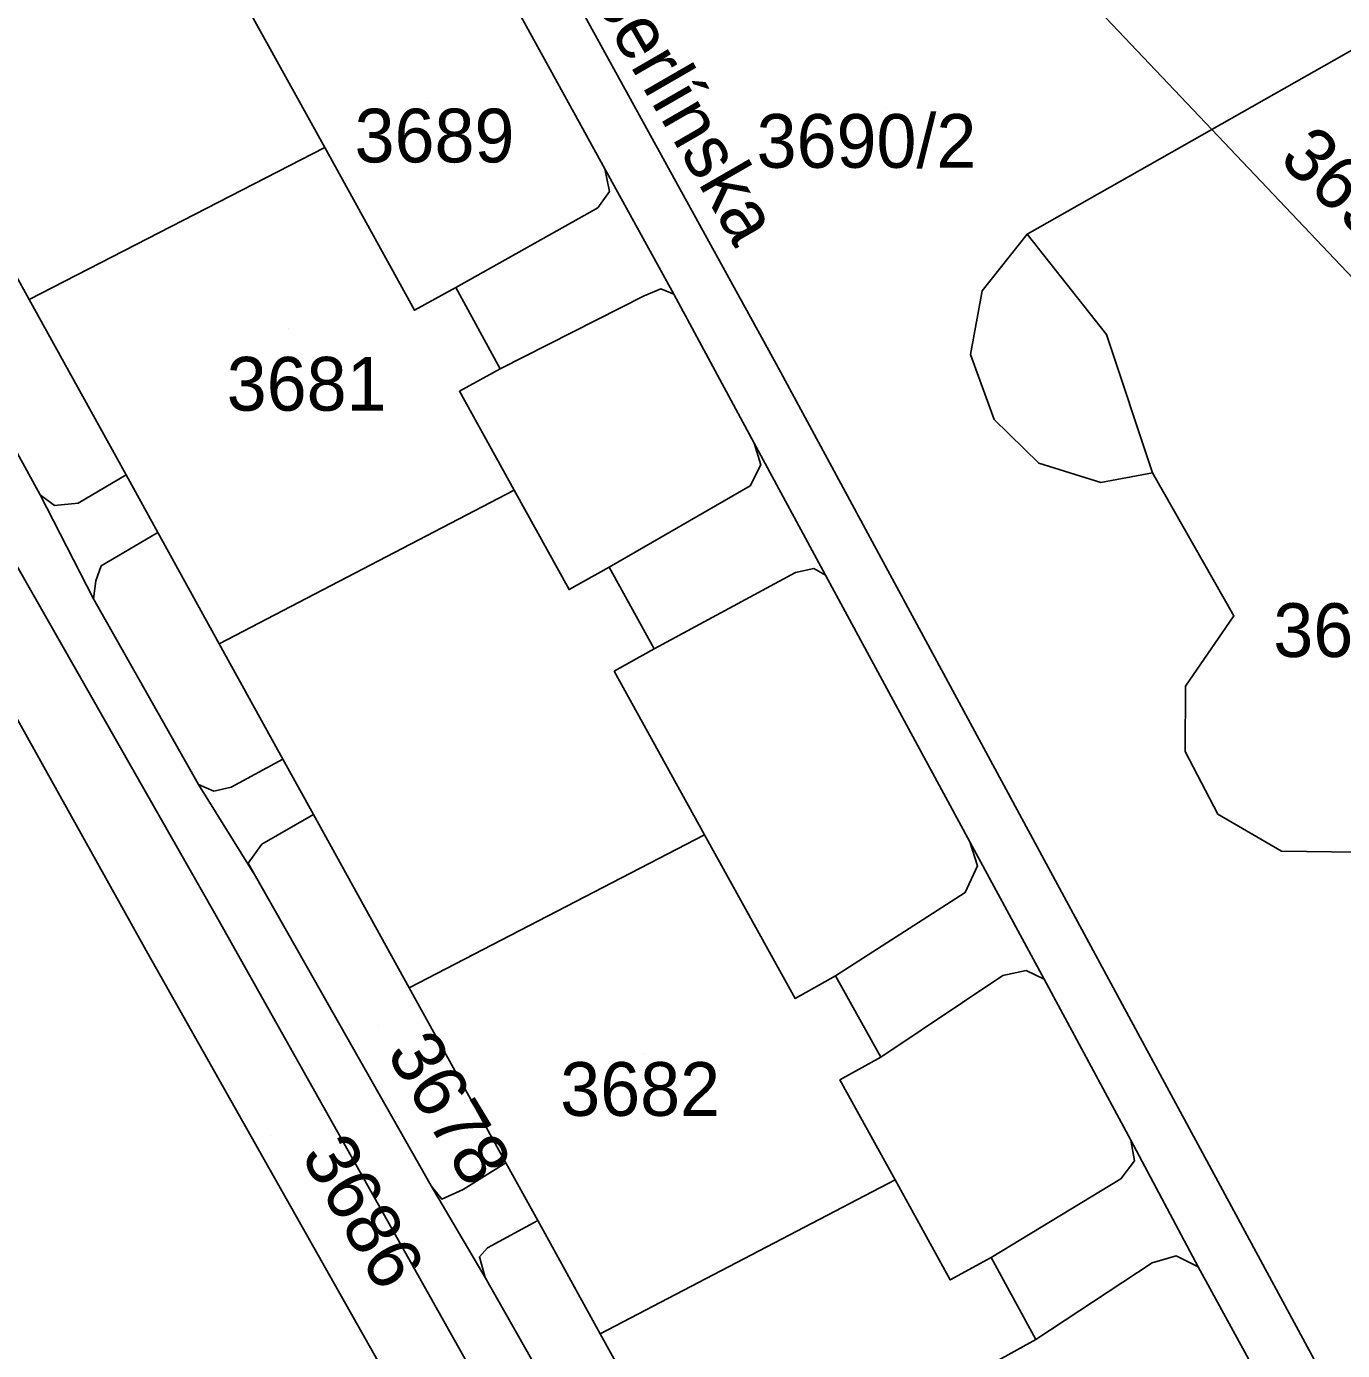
# Model space of a CAD drawing. Extents: x -262715 to -259381, y -1237238 to -1231182.
# Drawn here: x -261837.69 to -261788.7, y -1235688.31 to -1235639.03 of the extents above; entities that cross this region are included whole.
import ezdxf

# ---------------------------------------------------------------- set-up
doc = ezdxf.new("R2010")
doc.units = 0
for name, color, linetype in [('body_kn', 7, 'Continuous'), ('kladpar_druhypozemkov', 7, 'Continuous'), ('kladpar_hranice', 7, 'Continuous'), ('kladpar_parcelnecisla', 7, 'Continuous'), ('kladpar_plochy', 7, 'Continuous'), ('popisy', 7, 'Continuous'), ('zappar_hrandruhpozemk', 7, 'Continuous')]:
    doc.layers.add(name, color=color, linetype=linetype)

msp = doc.modelspace()

# ---------------------------------------------------------------- linework, layer by layer
at = {"layer": 'body_kn'}
for p, q in [((-261793.56, -1235642.86), (-261793.56, -1235642.86)), ((-261793.56, -1235642.86), (-261793.56, -1235642.86)), ((-261826.58, -1235643.53), (-261826.58, -1235643.53)), ((-261826.58, -1235643.53), (-261826.58, -1235643.53)), ((-261816.16, -1235644.33), (-261816.16, -1235644.33)), ((-261816.16, -1235644.33), (-261816.16, -1235644.33)), ((-261815.98, -1235645.17), (-261815.98, -1235645.17)), ((-261816.42, -1235645.78), (-261816.42, -1235645.78)), ((-261800.44, -1235646.76), (-261800.44, -1235646.76)), ((-261821.71, -1235648.75), (-261821.71, -1235648.75)), ((-261814.08, -1235648.79), (-261814.08, -1235648.79)), ((-261802.11, -1235648.87), (-261802.11, -1235648.87)), ((-261837.59, -1235649.19), (-261837.59, -1235649.19)), ((-261814.69, -1235649.05), (-261814.69, -1235649.05)), ((-261813.59, -1235649), (-261813.59, -1235649)), ((-261823.24, -1235649.59), (-261823.24, -1235649.59)), ((-261797.49, -1235650.5), (-261797.49, -1235650.5)), ((-261802.55, -1235651.24), (-261802.55, -1235651.24)), ((-261820.05, -1235651.77), (-261820.05, -1235651.77)), ((-261820.05, -1235651.77), (-261820.05, -1235651.77)), ((-261809.78, -1235651.59), (-261809.78, -1235651.59)), ((-261809.78, -1235651.59), (-261809.78, -1235651.59)), ((-261821.57, -1235652.61), (-261821.57, -1235652.61)), ((-261801.67, -1235653.66), (-261801.67, -1235653.66)), ((-261810.6, -1235654.54), (-261810.6, -1235654.54)), ((-261810.6, -1235654.54), (-261810.6, -1235654.54)), ((-261833.98, -1235655.72), (-261833.98, -1235655.72)), ((-261833.98, -1235655.72), (-261833.98, -1235655.72)), ((-261810.35, -1235655.35), (-261810.35, -1235655.35)), ((-261800, -1235655.29), (-261800, -1235655.29)), ((-261795.77, -1235655.64), (-261795.77, -1235655.64)), ((-261795.77, -1235655.64), (-261795.77, -1235655.64)), ((-261810.75, -1235656.13), (-261810.75, -1235656.13)), ((-261797.7, -1235656.01), (-261797.7, -1235656.01)), ((-261837.18, -1235656.46), (-261837.18, -1235656.46)), ((-261819.53, -1235656.29), (-261819.53, -1235656.29)), ((-261819.53, -1235656.29), (-261819.53, -1235656.29)), ((-261836.65, -1235656.86), (-261836.65, -1235656.86)), ((-261835.77, -1235656.77), (-261835.77, -1235656.77)), ((-261832.8, -1235657.87), (-261832.8, -1235657.87)), ((-261834.91, -1235659.11), (-261834.91, -1235659.11)), ((-261816, -1235659.16), (-261816, -1235659.16)), ((-261808.38, -1235659.21), (-261808.38, -1235659.21)), ((-261835.11, -1235659.67), (-261835.11, -1235659.67)), ((-261809.06, -1235659.35), (-261809.06, -1235659.35)), ((-261807.95, -1235659.45), (-261807.95, -1235659.45)), ((-261817.49, -1235659.99), (-261817.49, -1235659.99)), ((-261835.19, -1235660.33), (-261835.19, -1235660.33)), ((-261835.19, -1235660.33), (-261835.19, -1235660.33)), ((-261792.74, -1235660.97), (-261792.74, -1235660.97)), ((-261830.51, -1235662.01), (-261830.51, -1235662.01)), ((-261814.32, -1235662.2), (-261814.32, -1235662.2)), ((-261814.32, -1235662.2), (-261814.32, -1235662.2)), ((-261815.81, -1235663.03), (-261815.81, -1235663.03)), ((-261794.55, -1235663.58), (-261794.55, -1235663.58)), ((-261794.56, -1235666.02), (-261794.56, -1235666.02)), ((-261828.14, -1235666.3), (-261828.14, -1235666.3)), ((-261828.14, -1235666.3), (-261828.14, -1235666.3)), ((-261831.28, -1235667.24), (-261831.28, -1235667.24)), ((-261830.71, -1235667.49), (-261830.71, -1235667.49)), ((-261830.07, -1235667.34), (-261830.07, -1235667.34)), ((-261827, -1235668.36), (-261827, -1235668.36)), ((-261793.34, -1235668.35), (-261793.34, -1235668.35)), ((-261828.93, -1235669.47), (-261828.93, -1235669.47)), ((-261812.45, -1235669.12), (-261812.45, -1235669.12)), ((-261812.45, -1235669.12), (-261812.45, -1235669.12)), ((-261802.57, -1235669.38), (-261802.57, -1235669.38)), ((-261802.57, -1235669.38), (-261802.57, -1235669.38)), ((-261790.97, -1235669.73), (-261790.97, -1235669.73)), ((-261829.43, -1235670.17), (-261829.43, -1235670.17)), ((-261802.29, -1235670.27), (-261802.29, -1235670.27)), ((-261829.16, -1235670.66), (-261829.16, -1235670.66)), ((-261829.16, -1235670.66), (-261829.16, -1235670.66)), ((-261802.75, -1235671.26), (-261802.75, -1235671.26)), ((-261830.63, -1235672.14), (-261830.63, -1235672.14)), ((-261833.17, -1235673.54), (-261833.17, -1235673.54)), ((-261807.57, -1235674.37), (-261807.57, -1235674.37)), ((-261801.35, -1235674.35), (-261801.35, -1235674.35)), ((-261800.47, -1235674.17), (-261800.47, -1235674.17)), ((-261799.81, -1235674.49), (-261799.81, -1235674.49)), ((-261823.44, -1235674.82), (-261823.44, -1235674.82)), ((-261809.08, -1235675.21), (-261809.08, -1235675.21)), ((-261805.89, -1235677.4), (-261805.89, -1235677.4)), ((-261805.89, -1235677.4), (-261805.89, -1235677.4)), ((-261807.41, -1235678.24), (-261807.41, -1235678.24)), ((-261796.58, -1235680.49), (-261796.58, -1235680.49)), ((-261796.58, -1235680.49), (-261796.58, -1235680.49)), ((-261819.84, -1235681.33), (-261819.84, -1235681.33)), ((-261819.84, -1235681.33), (-261819.84, -1235681.33)), ((-261796.44, -1235681.25), (-261796.44, -1235681.25)), ((-261822.62, -1235682.18), (-261822.62, -1235682.18)), ((-261821.43, -1235682.32), (-261821.43, -1235682.32)), ((-261805.35, -1235681.96), (-261805.35, -1235681.96)), ((-261805.35, -1235681.96), (-261805.35, -1235681.96)), ((-261796.95, -1235681.93), (-261796.95, -1235681.93)), ((-261822.23, -1235682.68), (-261822.23, -1235682.68)), ((-261818.65, -1235683.48), (-261818.65, -1235683.48)), ((-261818.65, -1235683.48), (-261818.65, -1235683.48)), ((-261820.83, -1235684.83), (-261820.83, -1235684.83)), ((-261820.53, -1235684.49), (-261820.53, -1235684.49)), ((-261801.78, -1235684.85), (-261801.78, -1235684.85)), ((-261794.89, -1235684.79), (-261794.89, -1235684.79)), ((-261795.79, -1235685.05), (-261795.79, -1235685.05)), ((-261794.07, -1235685.2), (-261794.07, -1235685.2)), ((-261820.61, -1235685.6), (-261820.61, -1235685.6)), ((-261803.3, -1235685.69), (-261803.3, -1235685.69)), ((-261816.33, -1235687.69), (-261816.33, -1235687.69)), ((-261800.12, -1235687.9), (-261800.12, -1235687.9)), ((-261800.12, -1235687.9), (-261800.12, -1235687.9))]:
    msp.add_line(p, q, dxfattribs=at)
at = {"layer": 'kladpar_druhypozemkov'}
for p, q in [((-261822.74, -1235641.87), (-261822.74, -1235641.87)), ((-261805.7, -1235642.08), (-261805.7, -1235642.08)), ((-261827.94, -1235650.26), (-261827.94, -1235650.26)), ((-261824.57, -1235676.21), (-261824.57, -1235676.21)), ((-261814.73, -1235677.25), (-261814.73, -1235677.25)), ((-261828.6, -1235680.31), (-261828.6, -1235680.31))]:
    msp.add_line(p, q, dxfattribs=at)
at = {"layer": 'kladpar_hranice'}
for points in [[(-261842.44, -1235592.25), (-261809.78, -1235651.59), (-261785.68, -1235696.18), (-261783.82, -1235699.64), (-261782.5, -1235702), (-261780.06, -1235706.41), (-261783.79, -1235708.37), (-261784.69, -1235706.75), (-261787.53, -1235701.61), (-261788.28, -1235695.79), (-261794.07, -1235685.2), (-261796.58, -1235680.49), (-261799.81, -1235674.49), (-261802.57, -1235669.38), (-261807.95, -1235659.45), (-261810.6, -1235654.54), (-261813.59, -1235649), (-261816.16, -1235644.33), (-261821.79, -1235634.08)], [(-261809.78, -1235651.59), (-261842.44, -1235592.25)], [(-261806.6, -1235725.61), (-261811.65, -1235715.54), (-261808.46, -1235713.89), (-261808.86, -1235712.41), (-261809.67, -1235709.44), (-261830.63, -1235672.14), (-261841.11, -1235653.75), (-261843.11, -1235650.16), (-261861.64, -1235617.6)], [(-261833.67, -1235630.7), (-261831.61, -1235634.44), (-261830.09, -1235633.6), (-261828.44, -1235636.63), (-261829.94, -1235637.46), (-261826.58, -1235643.53), (-261823.24, -1235649.59), (-261821.71, -1235648.75), (-261820.05, -1235651.77), (-261821.57, -1235652.61), (-261819.53, -1235656.29), (-261830.51, -1235662.01), (-261832.8, -1235657.87), (-261833.98, -1235655.72), (-261837.59, -1235649.19), (-261841.19, -1235642.66), (-261842.28, -1235640.69), (-261844.65, -1235636.39), (-261841.49, -1235634.65), (-261833.67, -1235630.7)], [(-261793.56, -1235642.86), (-261798.21, -1235637.96), (-261797.99, -1235637.92), (-261787.61, -1235632), (-261782.81, -1235637.04), (-261787.06, -1235639.18), (-261793.56, -1235642.86)], [(-261821.79, -1235634.08), (-261816.16, -1235644.33), (-261813.59, -1235649), (-261810.6, -1235654.54), (-261807.95, -1235659.45), (-261802.57, -1235669.38), (-261799.81, -1235674.49), (-261796.58, -1235680.49), (-261794.07, -1235685.2), (-261788.28, -1235695.79)], [(-261849.48, -1235634.69), (-261845.22, -1235642.14), (-261843.94, -1235644.14), (-261837.18, -1235656.46), (-261835.19, -1235660.33), (-261831.28, -1235667.24), (-261829.16, -1235670.66), (-261822.62, -1235682.18), (-261820.61, -1235685.6), (-261816.22, -1235693.34), (-261815.08, -1235695.33), (-261807.82, -1235708.44), (-261806.68, -1235712.69), (-261790.91, -1235743.76)], [(-261801.62, -1235688.73), (-261800.12, -1235687.9), (-261801.78, -1235684.85), (-261803.3, -1235685.69), (-261805.35, -1235681.96), (-261807.41, -1235678.24), (-261805.89, -1235677.4), (-261807.57, -1235674.37), (-261809.08, -1235675.21), (-261812.45, -1235669.12), (-261815.81, -1235663.03), (-261814.32, -1235662.2), (-261816, -1235659.16), (-261817.49, -1235659.99), (-261819.53, -1235656.29), (-261821.57, -1235652.61), (-261820.05, -1235651.77), (-261821.71, -1235648.75), (-261823.24, -1235649.59), (-261826.58, -1235643.53), (-261829.94, -1235637.46)], [(-261798.21, -1235637.96), (-261793.56, -1235642.86), (-261800.44, -1235646.76), (-261802.11, -1235648.87), (-261802.55, -1235651.24), (-261801.67, -1235653.66), (-261800, -1235655.29), (-261797.7, -1235656.01), (-261795.77, -1235655.64), (-261792.74, -1235660.97), (-261794.55, -1235663.58), (-261794.56, -1235666.02), (-261793.34, -1235668.35), (-261790.97, -1235669.73), (-261788.18, -1235669.77)], [(-261771.61, -1235666.01), (-261793.56, -1235642.86), (-261787.06, -1235639.18), (-261771.61, -1235666.01)], [(-261841.19, -1235642.66), (-261837.59, -1235649.19), (-261833.98, -1235655.72), (-261832.8, -1235657.87), (-261830.51, -1235662.01), (-261828.14, -1235666.3), (-261827, -1235668.36), (-261823.44, -1235674.82), (-261819.84, -1235681.33), (-261818.65, -1235683.48), (-261816.33, -1235687.69), (-261813.96, -1235691.98)], [(-261793.56, -1235642.86), (-261771.61, -1235666.01), (-261765.78, -1235676.15), (-261780.48, -1235684.16), (-261783.34, -1235684.15), (-261785.63, -1235682.73), (-261786.89, -1235680.9), (-261786.92, -1235678.28), (-261785.22, -1235675.09), (-261788.18, -1235669.77), (-261790.97, -1235669.73), (-261793.34, -1235668.35), (-261794.56, -1235666.02), (-261794.55, -1235663.58), (-261792.74, -1235660.97), (-261795.77, -1235655.64), (-261797.7, -1235656.01), (-261800, -1235655.29), (-261801.67, -1235653.66), (-261802.55, -1235651.24), (-261802.11, -1235648.87), (-261800.44, -1235646.76), (-261793.56, -1235642.86)], [(-261816.22, -1235693.34), (-261820.61, -1235685.6), (-261822.62, -1235682.18), (-261829.16, -1235670.66), (-261831.28, -1235667.24), (-261835.19, -1235660.33), (-261837.18, -1235656.46), (-261843.94, -1235644.14)], [(-261785.68, -1235696.18), (-261809.78, -1235651.59)], [(-261841.11, -1235653.75), (-261830.63, -1235672.14), (-261809.67, -1235709.44), (-261808.86, -1235712.41), (-261810.63, -1235713.46), (-261833.17, -1235673.54), (-261843.95, -1235654.2), (-261842.41, -1235653.3), (-261841.59, -1235653.2), (-261841.11, -1235653.75)], [(-261843.95, -1235654.2), (-261833.17, -1235673.54), (-261810.63, -1235713.46), (-261808.86, -1235712.41), (-261808.46, -1235713.89), (-261811.65, -1235715.54), (-261829.01, -1235718.41), (-261834.93, -1235717.8), (-261842.57, -1235718.12), (-261852.56, -1235716.93), (-261876.55, -1235674.65), (-261843.95, -1235654.2)], [(-261819.53, -1235656.29), (-261817.49, -1235659.99), (-261816, -1235659.16), (-261814.32, -1235662.2), (-261815.81, -1235663.03), (-261812.45, -1235669.12), (-261809.08, -1235675.21), (-261807.57, -1235674.37), (-261805.89, -1235677.4), (-261807.41, -1235678.24), (-261805.35, -1235681.96), (-261816.33, -1235687.69), (-261818.65, -1235683.48), (-261819.84, -1235681.33), (-261823.44, -1235674.82), (-261827, -1235668.36), (-261828.14, -1235666.3), (-261830.51, -1235662.01), (-261819.53, -1235656.29)], [(-261805.35, -1235681.96), (-261803.3, -1235685.69), (-261801.78, -1235684.85), (-261800.12, -1235687.9), (-261801.62, -1235688.73), (-261798.24, -1235694.83), (-261794.88, -1235700.92), (-261793.35, -1235700.07), (-261791.71, -1235703.09), (-261793.22, -1235703.92), (-261791.19, -1235707.6), (-261799.6, -1235712.11), (-261802.05, -1235713.55), (-261804.47, -1235709.16), (-261805.66, -1235707.02), (-261809.25, -1235700.51), (-261812.82, -1235694.04), (-261813.96, -1235691.98), (-261816.33, -1235687.69), (-261805.35, -1235681.96)]]:
    msp.add_lwpolyline(points, dxfattribs=at)
at = {"layer": 'kladpar_plochy'}
for points in [[(-261842.44, -1235592.25), (-261809.78, -1235651.59), (-261785.68, -1235696.18), (-261783.82, -1235699.64), (-261782.5, -1235702), (-261780.06, -1235706.41), (-261783.79, -1235708.37), (-261784.69, -1235706.75), (-261787.53, -1235701.61), (-261788.28, -1235695.79), (-261794.07, -1235685.2), (-261796.58, -1235680.49), (-261799.81, -1235674.49), (-261802.57, -1235669.38), (-261807.95, -1235659.45), (-261810.6, -1235654.54), (-261813.59, -1235649), (-261816.16, -1235644.33), (-261821.79, -1235634.08)], [(-261785.68, -1235696.18), (-261809.78, -1235651.59), (-261842.44, -1235592.25)], [(-261806.6, -1235725.61), (-261811.65, -1235715.54), (-261808.46, -1235713.89), (-261808.86, -1235712.41), (-261809.67, -1235709.44), (-261830.63, -1235672.14), (-261841.11, -1235653.75), (-261843.11, -1235650.16), (-261861.64, -1235617.6)], [(-261821.79, -1235634.08), (-261816.16, -1235644.33), (-261813.59, -1235649), (-261810.6, -1235654.54), (-261807.95, -1235659.45), (-261802.57, -1235669.38), (-261799.81, -1235674.49), (-261796.58, -1235680.49), (-261794.07, -1235685.2), (-261788.28, -1235695.79)], [(-261849.48, -1235634.69), (-261845.22, -1235642.14), (-261843.94, -1235644.14), (-261837.18, -1235656.46), (-261835.19, -1235660.33), (-261831.28, -1235667.24), (-261829.16, -1235670.66), (-261822.62, -1235682.18), (-261820.61, -1235685.6), (-261816.22, -1235693.34), (-261815.08, -1235695.33), (-261807.82, -1235708.44), (-261806.68, -1235712.69), (-261790.91, -1235743.76)], [(-261801.62, -1235688.73), (-261800.12, -1235687.9), (-261801.78, -1235684.85), (-261803.3, -1235685.69), (-261805.35, -1235681.96), (-261807.41, -1235678.24), (-261805.89, -1235677.4), (-261807.57, -1235674.37), (-261809.08, -1235675.21), (-261812.45, -1235669.12), (-261815.81, -1235663.03), (-261814.32, -1235662.2), (-261816, -1235659.16), (-261817.49, -1235659.99), (-261819.53, -1235656.29), (-261821.57, -1235652.61), (-261820.05, -1235651.77), (-261821.71, -1235648.75), (-261823.24, -1235649.59), (-261826.58, -1235643.53), (-261829.94, -1235637.46)], [(-261798.21, -1235637.96), (-261793.56, -1235642.86), (-261800.44, -1235646.76), (-261802.11, -1235648.87), (-261802.55, -1235651.24), (-261801.67, -1235653.66), (-261800, -1235655.29), (-261797.7, -1235656.01), (-261795.77, -1235655.64), (-261792.74, -1235660.97), (-261794.55, -1235663.58), (-261794.56, -1235666.02), (-261793.34, -1235668.35), (-261790.97, -1235669.73), (-261788.18, -1235669.77)], [(-261841.19, -1235642.66), (-261837.59, -1235649.19), (-261833.98, -1235655.72), (-261832.8, -1235657.87), (-261830.51, -1235662.01), (-261828.14, -1235666.3), (-261827, -1235668.36), (-261823.44, -1235674.82), (-261819.84, -1235681.33), (-261818.65, -1235683.48), (-261816.33, -1235687.69), (-261813.96, -1235691.98)], [(-261816.22, -1235693.34), (-261820.61, -1235685.6), (-261822.62, -1235682.18), (-261829.16, -1235670.66), (-261831.28, -1235667.24), (-261835.19, -1235660.33), (-261837.18, -1235656.46), (-261843.94, -1235644.14)]]:
    msp.add_lwpolyline(points, dxfattribs=at)
for points in [[(-261833.67, -1235630.7), (-261831.61, -1235634.44), (-261830.09, -1235633.6), (-261828.44, -1235636.63), (-261829.94, -1235637.46), (-261826.58, -1235643.53), (-261823.24, -1235649.59), (-261821.71, -1235648.75), (-261820.05, -1235651.77), (-261821.57, -1235652.61), (-261819.53, -1235656.29), (-261830.51, -1235662.01), (-261832.8, -1235657.87), (-261833.98, -1235655.72), (-261837.59, -1235649.19), (-261841.19, -1235642.66), (-261842.28, -1235640.69), (-261844.65, -1235636.39), (-261841.49, -1235634.65)], [(-261793.56, -1235642.86), (-261798.21, -1235637.96), (-261797.99, -1235637.92), (-261787.61, -1235632), (-261782.81, -1235637.04), (-261787.06, -1235639.18)], [(-261771.61, -1235666.01), (-261793.56, -1235642.86), (-261787.06, -1235639.18)], [(-261793.56, -1235642.86), (-261771.61, -1235666.01), (-261765.78, -1235676.15), (-261780.48, -1235684.16), (-261783.34, -1235684.15), (-261785.63, -1235682.73), (-261786.89, -1235680.9), (-261786.92, -1235678.28), (-261785.22, -1235675.09), (-261788.18, -1235669.77), (-261790.97, -1235669.73), (-261793.34, -1235668.35), (-261794.56, -1235666.02), (-261794.55, -1235663.58), (-261792.74, -1235660.97), (-261795.77, -1235655.64), (-261797.7, -1235656.01), (-261800, -1235655.29), (-261801.67, -1235653.66), (-261802.55, -1235651.24), (-261802.11, -1235648.87), (-261800.44, -1235646.76)], [(-261841.11, -1235653.75), (-261830.63, -1235672.14), (-261809.67, -1235709.44), (-261808.86, -1235712.41), (-261810.63, -1235713.46), (-261833.17, -1235673.54), (-261843.95, -1235654.2), (-261842.41, -1235653.3), (-261841.59, -1235653.2)], [(-261843.95, -1235654.2), (-261833.17, -1235673.54), (-261810.63, -1235713.46), (-261808.86, -1235712.41), (-261808.46, -1235713.89), (-261811.65, -1235715.54), (-261829.01, -1235718.41), (-261834.93, -1235717.8), (-261842.57, -1235718.12), (-261852.56, -1235716.93), (-261876.55, -1235674.65)], [(-261819.53, -1235656.29), (-261817.49, -1235659.99), (-261816, -1235659.16), (-261814.32, -1235662.2), (-261815.81, -1235663.03), (-261812.45, -1235669.12), (-261809.08, -1235675.21), (-261807.57, -1235674.37), (-261805.89, -1235677.4), (-261807.41, -1235678.24), (-261805.35, -1235681.96), (-261816.33, -1235687.69), (-261818.65, -1235683.48), (-261819.84, -1235681.33), (-261823.44, -1235674.82), (-261827, -1235668.36), (-261828.14, -1235666.3), (-261830.51, -1235662.01)], [(-261805.35, -1235681.96), (-261803.3, -1235685.69), (-261801.78, -1235684.85), (-261800.12, -1235687.9), (-261801.62, -1235688.73), (-261798.24, -1235694.83), (-261794.88, -1235700.92), (-261793.35, -1235700.07), (-261791.71, -1235703.09), (-261793.22, -1235703.92), (-261791.19, -1235707.6), (-261799.6, -1235712.11), (-261802.05, -1235713.55), (-261804.47, -1235709.16), (-261805.66, -1235707.02), (-261809.25, -1235700.51), (-261812.82, -1235694.04), (-261813.96, -1235691.98), (-261816.33, -1235687.69)]]:
    msp.add_lwpolyline(points, close=True, dxfattribs=at)
at = {"layer": 'zappar_hrandruhpozemk'}
for p, q in [((-261826.58, -1235643.53), (-261837.59, -1235649.19)), ((-261816.42, -1235645.78), (-261821.71, -1235648.75)), ((-261797.49, -1235650.5), (-261800.44, -1235646.76)), ((-261820.05, -1235651.77), (-261814.69, -1235649.05)), ((-261795.77, -1235655.64), (-261797.49, -1235650.5)), ((-261833.98, -1235655.72), (-261835.77, -1235656.77)), ((-261810.75, -1235656.13), (-261816, -1235659.16)), ((-261834.91, -1235659.11), (-261832.8, -1235657.87)), ((-261814.32, -1235662.2), (-261809.06, -1235659.35)), ((-261828.14, -1235666.3), (-261830.07, -1235667.34)), ((-261828.93, -1235669.47), (-261827, -1235668.36)), ((-261812.45, -1235669.12), (-261823.44, -1235674.82)), ((-261802.75, -1235671.26), (-261807.57, -1235674.37)), ((-261805.89, -1235677.4), (-261801.35, -1235674.35)), ((-261819.84, -1235681.33), (-261821.43, -1235682.32)), ((-261796.95, -1235681.93), (-261801.78, -1235684.85)), ((-261818.65, -1235683.48), (-261820.53, -1235684.49)), ((-261800.12, -1235687.9), (-261795.79, -1235685.05))]:
    msp.add_line(p, q, dxfattribs=at)
for points in [[(-261816.16, -1235644.33), (-261815.98, -1235645.17), (-261816.42, -1235645.78)], [(-261814.69, -1235649.05), (-261814.08, -1235648.79), (-261813.59, -1235649)], [(-261810.6, -1235654.54), (-261810.35, -1235655.35), (-261810.75, -1235656.13)], [(-261835.77, -1235656.77), (-261836.65, -1235656.86), (-261837.18, -1235656.46)], [(-261835.19, -1235660.33), (-261835.11, -1235659.67), (-261834.91, -1235659.11)], [(-261809.06, -1235659.35), (-261808.38, -1235659.21), (-261807.95, -1235659.45)], [(-261830.07, -1235667.34), (-261830.71, -1235667.49), (-261831.28, -1235667.24)], [(-261829.16, -1235670.66), (-261829.43, -1235670.17), (-261828.93, -1235669.47)], [(-261802.57, -1235669.38), (-261802.29, -1235670.27), (-261802.75, -1235671.26)], [(-261801.35, -1235674.35), (-261800.47, -1235674.17), (-261799.81, -1235674.49)], [(-261796.58, -1235680.49), (-261796.44, -1235681.25), (-261796.95, -1235681.93)], [(-261821.43, -1235682.32), (-261822.23, -1235682.68), (-261822.62, -1235682.18)], [(-261820.53, -1235684.49), (-261820.83, -1235684.83), (-261820.61, -1235685.6)], [(-261795.79, -1235685.05), (-261794.89, -1235684.79), (-261794.07, -1235685.2)]]:
    msp.add_lwpolyline(points, dxfattribs=at)

# ---------------------------------------------------------------- texts
at = {"layer": 'kladpar_parcelnecisla'}
for s, p in [('3689', (-261825.474, -1235644.09)), ('3690/2', (-261810.51, -1235644.29)), ('3681', (-261830.234, -1235653.33)), ('3692/2', (-261791.276, -1235662.5)), ('3682', (-261817.82, -1235679.58))]:
    msp.add_text(s, height=2, dxfattribs=at).set_placement(p)
for s, rotation, p in [('3692/8', 317, (-261791.115, -1235644.039)), ('3678', 301, (-261824.319, -1235677.242)), ('3686', 300, (-261827.498, -1235681.051))]:
    msp.add_text(s, height=2, rotation=rotation, dxfattribs=at).set_placement(p)
at = {"layer": 'popisy'}
msp.add_text('Berlínska', height=2, rotation=300, dxfattribs=at).set_placement((-261816.868, -1235637.652))

doc.saveas('drawing.dxf')
